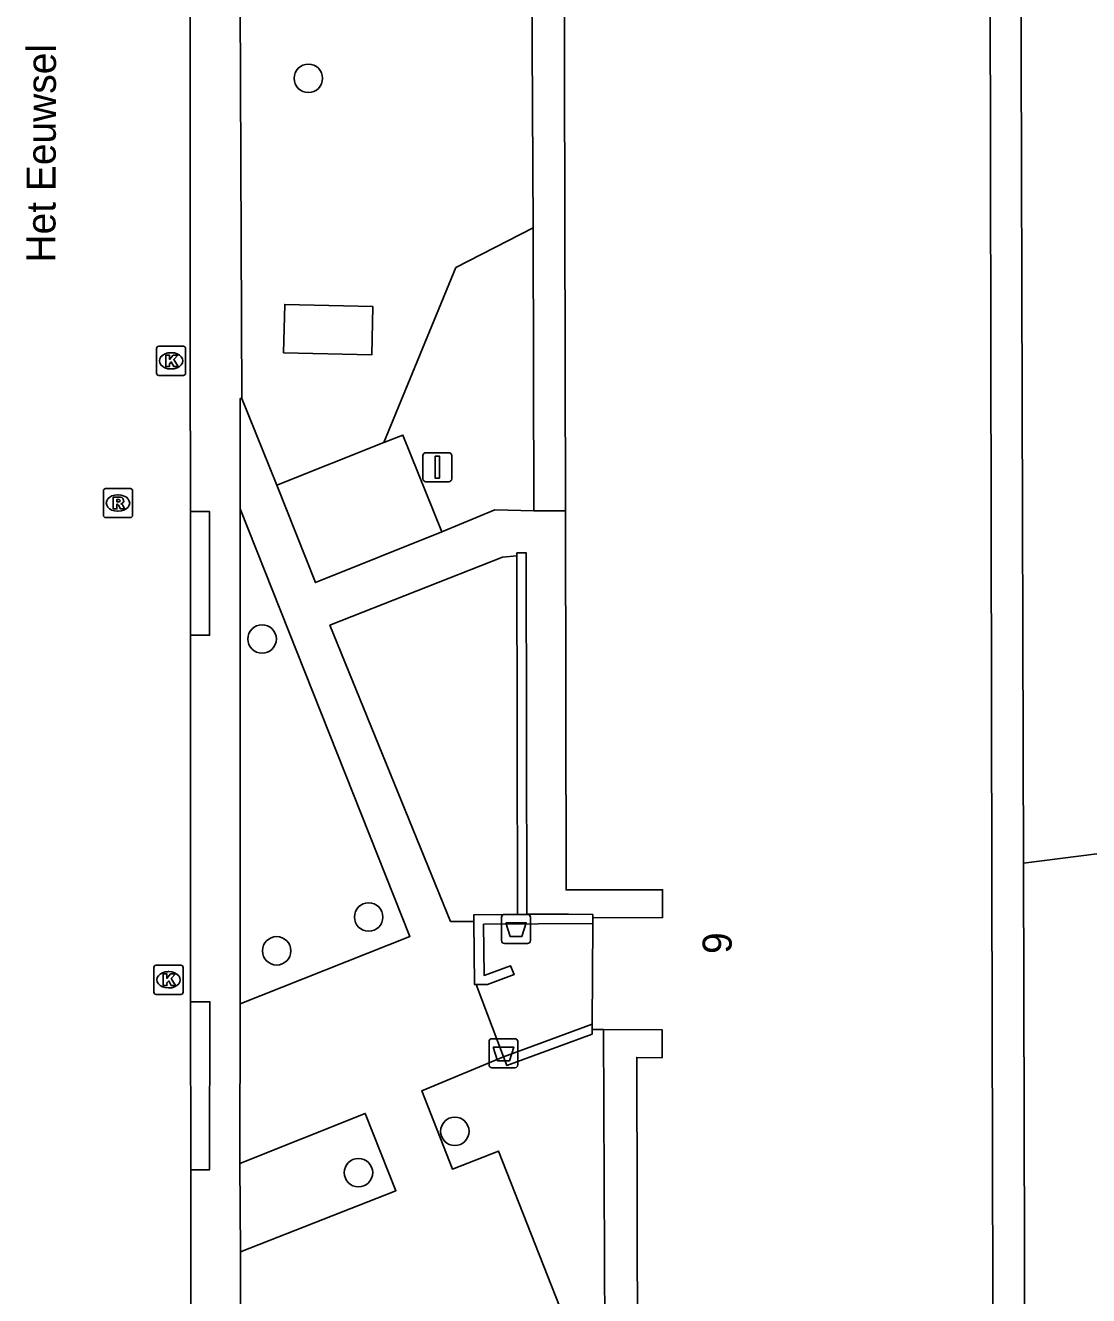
# Model space of a CAD drawing. Extents: x 161477 to 163040, y 383680 to 384868.
# Drawn here: x 162186.01 to 162222.53, y 384603.25 to 384646.88 of the extents above; entities that cross this region are included whole.
import ezdxf

# ---------------------------------------------------------------- set-up
doc = ezdxf.new("R2010")
doc.units = 0
for name, color, linetype in [('IMGEO_Afvalbak', 7, 'Continuous'), ('IMGEO_Boom', 7, 'Continuous'), ('IMGEO_Groenvoorziening', 7, 'Continuous'), ('IMGEO_Kolk', 7, 'Continuous'), ('IMGEO_Lage_trafo', 7, 'Continuous'), ('IMGEO_Muur', 7, 'Continuous'), ('IMGEO_Openbare_ruimte_label', 7, 'Continuous'), ('IMGEO_Pand', 7, 'Continuous'), ('IMGEO_Pand_nummerreeks', 7, 'Continuous'), ('IMGEO_Parkeervlak_open', 7, 'Continuous'), ('IMGEO_Rijbaan_lokaal_open', 7, 'Continuous'), ('IMGEO_Rioolput', 7, 'Continuous'), ('IMGEO_Verkeersbordpaal', 7, 'Continuous'), ('IMGEO_Voetpad_open', 7, 'Continuous')]:
    doc.layers.add(name, color=color, linetype=linetype)

msp = doc.modelspace()

# ---------------------------------------------------------------- linework, layer by layer
at = {"layer": 'IMGEO_Afvalbak'}
for p, q in [((162202.365, 384615.44), (162202.365, 384616.24)), ((162202.365, 384616.24), (162202.365, 384615.44)), ((162202.465, 384616.34), (162203.255, 384616.34)), ((162203.255, 384616.34), (162202.465, 384616.34)), ((162203.355, 384616.24), (162203.355, 384615.44)), ((162203.355, 384615.44), (162203.355, 384616.24)), ((162203.255, 384615.34), (162202.465, 384615.34)), ((162202.465, 384615.34), (162203.255, 384615.34)), ((162201.935, 384611.17), (162201.935, 384611.97)), ((162201.935, 384611.97), (162201.935, 384611.17)), ((162202.035, 384612.07), (162202.825, 384612.07)), ((162202.825, 384612.07), (162202.035, 384612.07)), ((162202.925, 384611.97), (162202.925, 384611.17)), ((162202.925, 384611.17), (162202.925, 384611.97)), ((162202.825, 384611.07), (162202.035, 384611.07)), ((162202.035, 384611.07), (162202.825, 384611.07))]:
    msp.add_line(p, q, dxfattribs=at)
for points in [[(162202.508, 384616.054), (162203.212, 384616.054), (162203.063, 384615.584), (162202.657, 384615.584), (162202.508, 384616.054)], [(162202.078, 384611.784), (162202.782, 384611.784), (162202.633, 384611.314), (162202.227, 384611.314), (162202.078, 384611.784)]]:
    msp.add_lwpolyline(points, dxfattribs=at)
for centre, start, end in [((162202.465, 384616.24), 90, 180), ((162202.465, 384616.24), 90, 180), ((162203.255, 384616.24), 0, 90), ((162203.255, 384616.24), 360, 90), ((162202.465, 384615.44), 180, 270), ((162202.465, 384615.44), 180, 270), ((162203.255, 384615.44), 270, 0), ((162203.255, 384615.44), 270, 0), ((162202.035, 384611.97), 90, 180), ((162202.035, 384611.97), 90, 180), ((162202.825, 384611.97), 0, 90), ((162202.825, 384611.97), 360, 90), ((162202.035, 384611.17), 180, 270), ((162202.035, 384611.17), 180, 270), ((162202.825, 384611.17), 270, 0), ((162202.825, 384611.17), 270, 0)]:
    msp.add_arc(centre, 0.1, start, end, dxfattribs=at)
at = {"layer": 'IMGEO_Boom'}
for centre in [(162195.73, 384645.06), (162194.14, 384625.8), (162197.8, 384616.25), (162194.64, 384615.09), (162200.76, 384608.89), (162197.45, 384607.47)]:
    msp.add_circle(centre, 0.489, dxfattribs=at)
at = {"layer": 'IMGEO_Groenvoorziening'}
for points in [[(162220.29, 384618.098), (162220.171, 384661.754), (162213.072, 384661.702), (162213.026, 384664.126), (162209.226, 384664.117)], [(162203.411, 384648.295), (162203.448, 384639.925)], [(162203.448, 384639.925), (162200.794, 384638.558), (162198.327, 384632.547)], [(162203.448, 384639.925), (162203.47, 384630.205)], [(162242.037, 384639.089), (162236.898, 384637.32), (162232.719, 384636.369), (162233.346, 384624.877), (162233.247, 384621.429), (162232.106, 384620.217), (162231.308, 384619.75), (162229.454, 384618.676), (162228.807, 384618.531), (162223.444, 384618.503), (162220.29, 384618.098)], [(162220.29, 384618.098), (162220.423, 384569.277), (162217.002, 384569.293), (162217.016, 384566.891), (162216.115, 384566.881)]]:
    msp.add_lwpolyline(points, dxfattribs=at)
at = {"layer": 'IMGEO_Kolk'}
for p, q in [((162190.512, 384634.929), (162190.512, 384635.781)), ((162190.587, 384635.855), (162191.439, 384635.855)), ((162191.513, 384635.781), (162191.513, 384634.929)), ((162191, 384635.635), (162191.025, 384635.635)), ((162191.439, 384634.855), (162190.587, 384634.855)), ((162191.023, 384635.075), (162190.998, 384635.075)), ((162190.425, 384613.668), (162190.425, 384614.52)), ((162190.5, 384614.594), (162191.352, 384614.594)), ((162190.913, 384614.374), (162190.938, 384614.374)), ((162191.426, 384614.52), (162191.426, 384613.668)), ((162191.352, 384613.594), (162190.5, 384613.594)), ((162190.936, 384613.814), (162190.911, 384613.814))]:
    msp.add_line(p, q, dxfattribs=at)
for points in [[(162190.512, 384634.929), (162190.512, 384635.781)], [(162190.587, 384635.855), (162191.439, 384635.855)], [(162191.513, 384635.781), (162191.513, 384634.929)], [(162190.833, 384635.555), (162190.956, 384635.555), (162190.956, 384635.404), (162191.086, 384635.555), (162191.25, 384635.555), (162191.104, 384635.404), (162191.257, 384635.155), (162191.105, 384635.155), (162191.02, 384635.319), (162190.956, 384635.252), (162190.956, 384635.155), (162190.833, 384635.155), (162190.833, 384635.555)], [(162191.439, 384634.855), (162190.587, 384634.855)], [(162190.425, 384613.668), (162190.425, 384614.52)], [(162190.5, 384614.594), (162191.352, 384614.594)], [(162190.746, 384614.294), (162190.869, 384614.294), (162190.869, 384614.143), (162190.999, 384614.294), (162191.163, 384614.294), (162191.017, 384614.143), (162191.17, 384613.894), (162191.018, 384613.894), (162190.933, 384614.058), (162190.869, 384613.991), (162190.869, 384613.894), (162190.746, 384613.894), (162190.746, 384614.294)], [(162191.426, 384614.52), (162191.426, 384613.668)], [(162191.352, 384613.594), (162190.5, 384613.594)]]:
    msp.add_lwpolyline(points, dxfattribs=at)
for centre, start, end in [((162190.589, 384635.779), 91.552, 178.448), ((162190.589, 384635.779), 91.552, 178.448), ((162191.437, 384635.779), 1.552, 88.448), ((162191.437, 384635.779), 1.552, 88.448), ((162190.589, 384634.931), 181.552, 268.448), ((162190.589, 384634.931), 181.552, 268.448), ((162191.437, 384634.931), 271.552, 358.448), ((162191.437, 384634.931), 271.552, 358.448), ((162190.502, 384614.518), 91.552, 178.448), ((162190.502, 384614.518), 91.552, 178.448), ((162191.35, 384614.518), 1.552, 88.448), ((162191.35, 384614.518), 1.552, 88.448), ((162190.502, 384613.67), 181.552, 268.448), ((162190.502, 384613.67), 181.552, 268.448), ((162191.35, 384613.67), 271.552, 358.448), ((162191.35, 384613.67), 271.552, 358.448)]:
    msp.add_arc(centre, 0.0765, start, end, dxfattribs=at)
for centre, major_axis, ratio, start_param, end_param in [((162190.999, 384635.355), (-0.387, 0.002), 0.722429, 4.712389, 7.853982), ((162191.024, 384635.355), (-0.39, 0.002), 0.717154, 1.570796, 4.712389), ((162190.912, 384614.094), (-0.387, 0.002), 0.722429, 4.712389, 7.853982), ((162190.937, 384614.094), (-0.39, 0.002), 0.717154, 1.570796, 4.712389)]:
    msp.add_ellipse(centre, major_axis=major_axis, ratio=ratio, start_param=start_param, end_param=end_param, dxfattribs=at)
at = {"layer": 'IMGEO_Lage_trafo'}
msp.add_lwpolyline([(162197.944, 384637.219), (162197.904, 384635.56), (162194.878, 384635.631), (162194.917, 384637.291), (162197.944, 384637.219)], dxfattribs=at)
at = {"layer": 'IMGEO_Muur'}
for points in [[(162205.499, 384616.218), (162205.498, 384616.338), (162204.661, 384616.353), (162203.235, 384616.344), (162203.216, 384628.759), (162202.896, 384628.759), (162202.896, 384628.659)], [(162202.896, 384628.659), (162202.915, 384616.342), (162201.416, 384616.331), (162201.419, 384616.101)], [(162201.419, 384616.101), (162201.438, 384613.928), (162201.499, 384613.928)], [(162201.499, 384613.928), (162201.881, 384613.933), (162202.794, 384614.272), (162202.675, 384614.575), (162201.763, 384614.244), (162201.746, 384616), (162205.498, 384616.028)], [(162205.479, 384612.568), (162203.642, 384611.891), (162202.435, 384611.449)], [(162202.435, 384611.449), (162202.548, 384611.149), (162205.477, 384612.228), (162205.478, 384612.388)]]:
    msp.add_lwpolyline(points, dxfattribs=at)
at = {"layer": 'IMGEO_Pand'}
for points in [[(162209.276, 384663.01), (162211.929, 384663.008), (162211.916, 384660.599), (162219.131, 384660.617), (162219.202, 384617.424), (162219.322, 384570.412), (162216.064, 384570.42)], [(162207.764, 384660.588), (162204.491, 384660.605), (162204.557, 384630.206)], [(162204.557, 384630.206), (162204.585, 384617.182), (162207.895, 384617.189), (162207.897, 384616.229), (162205.499, 384616.218)], [(162205.498, 384616.028), (162205.479, 384612.568)], [(162205.499, 384616.218), (162205.498, 384616.028)], [(162205.479, 384612.568), (162205.478, 384612.388)], [(162205.478, 384612.388), (162205.868, 384612.386)], [(162214.533, 384568.003), (162211.884, 384568.015), (162211.883, 384570.417), (162207.099, 384570.397), (162207.008, 384611.428), (162207.882, 384611.415), (162207.888, 384612.375), (162205.868, 384612.386)]]:
    msp.add_lwpolyline(points, dxfattribs=at)
at = {"layer": 'IMGEO_Parkeervlak_open'}
for points in [[(162200.316, 384629.481), (162198.978, 384632.806), (162198.327, 384632.547)], [(162198.327, 384632.547), (162194.642, 384631.081)]]:
    msp.add_lwpolyline(points, dxfattribs=at)
at = {"layer": 'IMGEO_Rijbaan_lokaal_open'}
for points in [[(162191.688, 384667.416), (162191.688, 384667.175), (162191.668, 384655.031), (162191.672, 384635.729), (162191.679, 384630.177)], [(162191.679, 384630.177), (162191.685, 384625.928)], [(162191.685, 384625.928), (162191.684, 384614.043), (162191.685, 384613.343)], [(162191.685, 384613.343), (162191.69, 384607.571)], [(162191.69, 384607.571), (162191.694, 384602.14)]]:
    msp.add_lwpolyline(points, dxfattribs=at)
at = {"layer": 'IMGEO_Rioolput'}
for p, q in [((162188.689, 384630.044), (162188.689, 384630.896)), ((162188.764, 384630.97), (162189.616, 384630.97)), ((162189.69, 384630.896), (162189.69, 384630.044)), ((162189.177, 384630.75), (162189.202, 384630.75)), ((162189.2, 384630.19), (162189.175, 384630.19)), ((162189.616, 384629.97), (162188.764, 384629.97))]:
    msp.add_line(p, q, dxfattribs=at)
for points in [[(162188.689, 384630.044), (162188.689, 384630.896)], [(162188.764, 384630.97), (162189.616, 384630.97)], [(162189.69, 384630.896), (162189.69, 384630.044)], [(162189.278, 384630.668), (162189.026, 384630.67), (162189.026, 384630.27)], [(162189.026, 384630.27), (162189.15, 384630.27), (162189.15, 384630.432), (162189.161, 384630.432)], [(162189.204, 384630.589), (162189.15, 384630.589), (162189.15, 384630.508)], [(162189.15, 384630.508), (162189.202, 384630.508)], [(162189.208, 384630.403), (162189.279, 384630.27), (162189.419, 384630.27), (162189.354, 384630.396)], [(162189.616, 384629.97), (162188.764, 384629.97)]]:
    msp.add_lwpolyline(points, dxfattribs=at)
for centre, radius, start, end in [((162188.766, 384630.894), 0.0765, 91.552, 178.448), ((162188.766, 384630.894), 0.0765, 91.552, 178.448), ((162189.614, 384630.894), 0.0765, 1.552, 88.448), ((162189.614, 384630.894), 0.0765, 1.552, 88.448), ((162189.16, 384630.379), 0.0533, 26.0293, 88.6989), ((162189.186, 384630.697), 0.19, 274.7715, 282.9687), ((162189.21, 384630.493), 0.0964, 77.0061, 93.1865), ((162189.224, 384630.55), 0.0378, 276.6634, 79.6772), ((162189.277, 384630.558), 0.109, 350.3612, 89.416), ((162189.275, 384630.558), 0.112, 277.5842, 350.9817), ((162189.259, 384630.343), 0.108, 29.5134, 73.7905), ((162188.766, 384630.046), 0.0765, 181.552, 268.448), ((162188.766, 384630.046), 0.0765, 181.552, 268.448), ((162189.614, 384630.046), 0.0765, 271.552, 358.448), ((162189.614, 384630.046), 0.0765, 271.552, 358.448)]:
    msp.add_arc(centre, radius, start, end, dxfattribs=at)
for centre, major_axis, ratio, start_param, end_param in [((162189.176, 384630.47), (-0.387, 0.002), 0.722429, 4.712389, 7.853982), ((162189.201, 384630.47), (-0.39, 0.002), 0.717154, 1.570796, 4.712389)]:
    msp.add_ellipse(centre, major_axis=major_axis, ratio=ratio, start_param=start_param, end_param=end_param, dxfattribs=at)
at = {"layer": 'IMGEO_Verkeersbordpaal'}
for p, q in [((162199.765, 384632.2), (162200.555, 384632.2)), ((162200.555, 384632.2), (162199.765, 384632.2)), ((162199.665, 384631.3), (162199.665, 384632.1)), ((162199.665, 384632.1), (162199.665, 384631.3)), ((162200.655, 384632.1), (162200.655, 384631.3)), ((162200.655, 384631.3), (162200.655, 384632.1)), ((162200.555, 384631.2), (162199.765, 384631.2)), ((162199.765, 384631.2), (162200.555, 384631.2))]:
    msp.add_line(p, q, dxfattribs=at)
msp.add_lwpolyline([(162200.085, 384632.075), (162200.235, 384632.075), (162200.235, 384631.325), (162200.085, 384631.325), (162200.085, 384632.075)], dxfattribs=at)
for centre, start, end in [((162199.765, 384632.1), 90, 180), ((162199.765, 384632.1), 90, 180), ((162200.555, 384632.1), 0, 90), ((162200.555, 384632.1), 360, 90), ((162199.765, 384631.3), 180, 270), ((162199.765, 384631.3), 180, 270), ((162200.555, 384631.3), 270, 0), ((162200.555, 384631.3), 270, 0)]:
    msp.add_arc(centre, 0.1, start, end, dxfattribs=at)
at = {"layer": 'IMGEO_Voetpad_open'}
for points in [[(162193.448, 384634.062), (162193.355, 384655.794)], [(162193.448, 384634.062), (162193.388, 384634.062), (162193.387, 384630.273)], [(162194.642, 384631.081), (162193.448, 384634.062)], [(162200.316, 384629.481), (162195.97, 384627.741), (162194.642, 384631.081)], [(162191.685, 384625.928), (162192.335, 384625.927), (162192.335, 384630.177), (162191.679, 384630.177)], [(162193.387, 384630.273), (162199.22, 384615.582), (162193.383, 384613.274)], [(162193.387, 384630.273), (162193.383, 384613.274)], [(162203.47, 384630.205), (162202.14, 384630.234), (162200.316, 384629.481)], [(162203.47, 384630.205), (162204.557, 384630.206)], [(162201.419, 384616.101), (162200.614, 384616.098), (162196.468, 384626.277), (162202.395, 384628.617), (162202.896, 384628.659)], [(162201.499, 384613.928), (162202.435, 384611.449)], [(162191.69, 384607.571), (162192.335, 384607.571), (162192.347, 384613.343), (162191.685, 384613.343)], [(162193.383, 384613.274), (162193.379, 384607.782)], [(162205.868, 384612.386), (162205.92, 384599.335)], [(162204.223, 384602.397), (162204.503, 384602.505), (162202.26, 384608.213), (162200.68, 384607.593), (162199.623, 384610.282), (162202.435, 384611.449)], [(162193.395, 384604.746), (162198.736, 384606.849), (162197.683, 384609.507), (162193.379, 384607.782)], [(162193.379, 384607.782), (162193.395, 384604.746)], [(162193.395, 384604.746), (162193.406, 384598.238), (162193.5, 384598.259)]]:
    msp.add_lwpolyline(points, dxfattribs=at)

# ---------------------------------------------------------------- texts
at = {"layer": 'IMGEO_Openbare_ruimte_label'}
msp.add_text('Het Eeuwsel', height=1, rotation=89.8281, dxfattribs=at).set_placement((162187.04, 384638.731))
at = {"layer": 'IMGEO_Pand_nummerreeks'}
msp.add_text('6', height=1, rotation=270.3951, dxfattribs=at).set_placement((162209.268, 384615.727))

doc.saveas('drawing.dxf')
